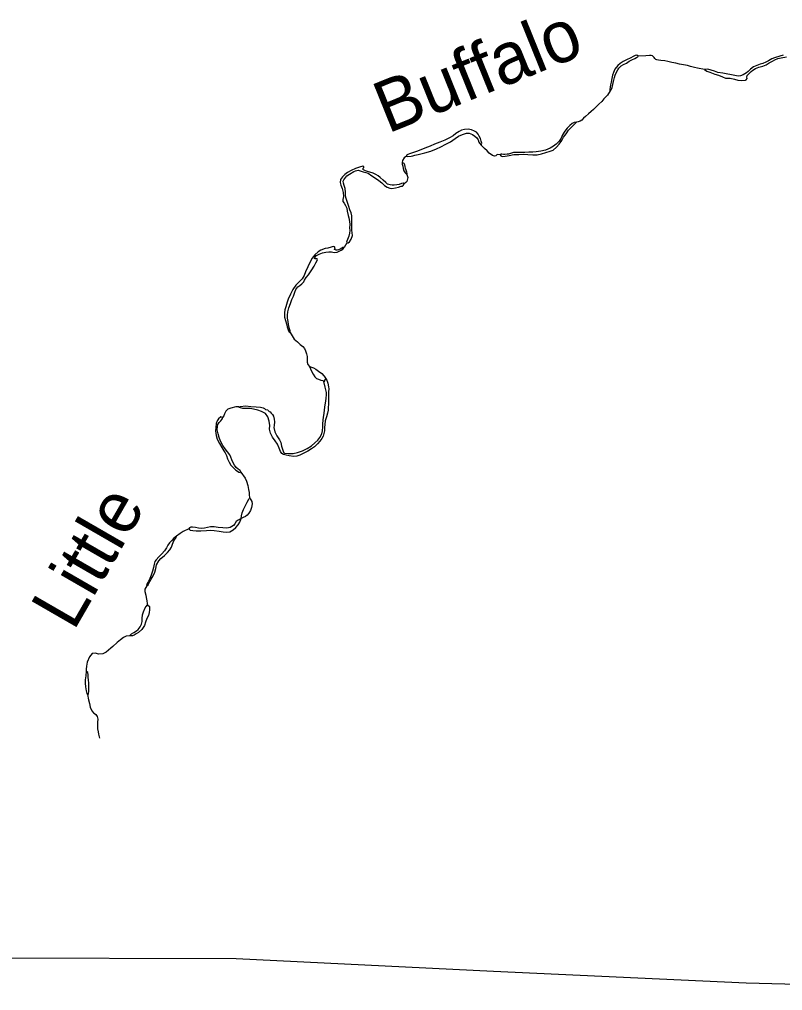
# Model space of a CAD drawing. Extents: x -939622 to -934245, y 1383184 to 1385301.
# Drawn here: x -935278.86 to -935255.39, y 1384047.26 to 1384077.15 of the extents above; entities that cross this region are included whole.
import ezdxf

# ---------------------------------------------------------------- set-up
doc = ezdxf.new("R2010")
doc.units = 0
doc.layers.add('Level 8', color=7, linetype='Continuous')
doc.layers.add('Level 9', color=7, linetype='Continuous')

msp = doc.modelspace()

# ---------------------------------------------------------------- linework, layer by layer
at = {"layer": 'Level 8'}
msp.add_lwpolyline([(-935246.826, 1384047.261), (-935248.58, 1384047.282), (-935256.507, 1384047.488), (-935264.277, 1384047.85), (-935272.198, 1384048.242), (-935280.008, 1384048.255), (-935288.013, 1384048.265), (-935288.106, 1384048.266), (-935295.643, 1384048.218), (-935300.293, 1384048.383)], dxfattribs=at)
at = {"layer": 'Level 9'}
for points in [[(-935259.827, 1384076.021), (-935259.872, 1384076.051), (-935259.92, 1384076.041), (-935259.983, 1384076.011), (-935260.055, 1384075.971), (-935260.189, 1384075.906), (-935260.294, 1384075.851), (-935260.383, 1384075.793), (-935260.452, 1384075.735), (-935260.544, 1384075.614), (-935260.591, 1384075.518), (-935260.617, 1384075.43), (-935260.637, 1384075.331), (-935260.66, 1384075.217), (-935260.678, 1384075.132), (-935260.695, 1384075.063), (-935260.703, 1384075), (-935260.7, 1384074.958), (-935260.688, 1384074.949), (-935260.655, 1384074.979), (-935260.629, 1384075.052), (-935260.612, 1384075.148), (-935260.591, 1384075.238), (-935260.56, 1384075.362), (-935260.536, 1384075.437), (-935260.501, 1384075.525), (-935260.46, 1384075.6), (-935260.424, 1384075.652), (-935260.353, 1384075.718), (-935260.278, 1384075.764), (-935260.185, 1384075.807), (-935260.105, 1384075.862), (-935260.027, 1384075.905), (-935259.931, 1384075.951), (-935259.877, 1384075.975), (-935259.842, 1384075.997), (-935259.827, 1384076.021)], [(-935257.789, 1384075.611), (-935258.003, 1384075.648), (-935258.099, 1384075.671), (-935258.225, 1384075.703), (-935258.313, 1384075.729), (-935258.439, 1384075.752), (-935258.56, 1384075.775), (-935258.674, 1384075.801), (-935258.797, 1384075.827), (-935258.912, 1384075.85), (-935259.014, 1384075.873), (-935259.129, 1384075.89), (-935259.201, 1384075.895), (-935259.252, 1384075.903), (-935259.291, 1384075.921), (-935259.315, 1384075.945), (-935259.334, 1384075.981), (-935259.358, 1384076.002), (-935259.391, 1384076.028), (-935259.43, 1384076.043), (-935259.484, 1384076.042), (-935259.592, 1384076.026), (-935259.827, 1384076.021)], [(-935255.365, 1384076.047), (-935255.473, 1384076.019), (-935255.632, 1384075.972), (-935255.722, 1384075.938), (-935255.824, 1384075.88), (-935255.901, 1384075.837), (-935255.994, 1384075.794), (-935256.072, 1384075.769), (-935256.183, 1384075.732), (-935256.281, 1384075.686), (-935256.371, 1384075.619), (-935256.442, 1384075.549), (-935256.499, 1384075.501), (-935256.595, 1384075.44), (-935256.681, 1384075.409), (-935256.75, 1384075.402), (-935256.856, 1384075.422), (-935257.226, 1384075.494), (-935257.376, 1384075.519), (-935257.479, 1384075.557), (-935257.584, 1384075.586), (-935257.684, 1384075.615), (-935257.789, 1384075.611), (-935257.719, 1384075.555), (-935257.623, 1384075.529), (-935257.472, 1384075.467), (-935257.355, 1384075.432), (-935257.234, 1384075.379), (-935257.14, 1384075.344), (-935256.996, 1384075.337), (-935256.867, 1384075.308), (-935256.761, 1384075.276), (-935256.647, 1384075.271), (-935256.533, 1384075.278), (-935256.503, 1384075.293), (-935256.473, 1384075.327), (-935256.489, 1384075.372), (-935256.474, 1384075.423), (-935256.427, 1384075.474), (-935256.358, 1384075.544), (-935256.301, 1384075.587), (-935256.221, 1384075.636), (-935256.113, 1384075.679), (-935255.996, 1384075.713), (-935255.889, 1384075.756), (-935255.796, 1384075.811), (-935255.694, 1384075.869), (-935255.626, 1384075.903), (-935255.53, 1384075.943), (-935255.431, 1384075.968), (-935255.266, 1384076)], [(-935260.688, 1384074.949), (-935260.777, 1384074.819), (-935260.881, 1384074.701), (-935260.949, 1384074.628), (-935261.041, 1384074.54), (-935261.125, 1384074.455), (-935261.199, 1384074.373), (-935261.274, 1384074.312), (-935261.354, 1384074.242), (-935261.449, 1384074.163), (-935261.515, 1384074.109), (-935261.566, 1384074.054), (-935261.616, 1384074.02), (-935261.676, 1384073.996), (-935261.727, 1384073.992)], [(-935264.659, 1384073.282), (-935264.635, 1384073.339), (-935264.657, 1384073.408), (-935264.679, 1384073.483), (-935264.719, 1384073.557), (-935264.749, 1384073.62), (-935264.798, 1384073.683), (-935264.861, 1384073.715), (-935264.955, 1384073.756), (-935265.063, 1384073.776), (-935265.168, 1384073.763), (-935265.267, 1384073.741), (-935265.333, 1384073.699), (-935265.434, 1384073.635), (-935265.524, 1384073.568), (-935265.634, 1384073.503), (-935265.781, 1384073.436), (-935265.925, 1384073.377), (-935266.092, 1384073.307), (-935266.227, 1384073.248), (-935266.391, 1384073.19), (-935266.511, 1384073.14), (-935266.643, 1384073.085), (-935266.775, 1384073.042), (-935266.862, 1384073.017), (-935266.918, 1384072.992), (-935266.951, 1384072.971), (-935266.957, 1384072.941), (-935266.912, 1384072.932), (-935266.816, 1384072.942), (-935266.756, 1384072.955), (-935266.702, 1384072.973), (-935266.6, 1384072.992), (-935266.393, 1384073.042), (-935266.204, 1384073.098), (-935266.028, 1384073.166), (-935265.899, 1384073.227), (-935265.75, 1384073.307), (-935265.597, 1384073.384), (-935265.46, 1384073.484), (-935265.352, 1384073.554), (-935265.236, 1384073.606), (-935265.113, 1384073.647), (-935265.029, 1384073.645), (-935264.929, 1384073.606), (-935264.851, 1384073.562), (-935264.79, 1384073.509), (-935264.754, 1384073.446), (-935264.726, 1384073.374), (-935264.71, 1384073.341), (-935264.659, 1384073.282)], [(-935261.727, 1384073.992), (-935261.796, 1384073.974), (-935261.856, 1384073.946), (-935261.928, 1384073.888), (-935262.011, 1384073.8), (-935262.085, 1384073.712), (-935262.159, 1384073.598), (-935262.203, 1384073.498), (-935262.262, 1384073.401), (-935262.352, 1384073.307), (-935262.435, 1384073.249), (-935262.54, 1384073.191), (-935262.68, 1384073.13), (-935262.827, 1384073.098), (-935262.962, 1384073.073), (-935263.073, 1384073.066), (-935263.191, 1384073.062), (-935263.32, 1384073.051), (-935263.419, 1384073.053), (-935263.521, 1384073.058), (-935263.599, 1384073.058), (-935263.668, 1384073.051), (-935263.752, 1384073.023), (-935263.815, 1384073.007), (-935263.863, 1384072.998), (-935263.926, 1384072.994), (-935263.971, 1384072.997), (-935264.019, 1384073.005), (-935264.058, 1384073.002), (-935264.073, 1384072.987), (-935264.049, 1384072.951), (-935264.013, 1384072.936), (-935263.919, 1384072.94), (-935263.8, 1384072.966), (-935263.65, 1384072.997), (-935263.505, 1384072.992), (-935263.349, 1384073), (-935263.226, 1384072.989), (-935263.073, 1384072.979), (-935262.934, 1384072.986), (-935262.806, 1384073.017), (-935262.668, 1384073.055), (-935262.536, 1384073.092), (-935262.446, 1384073.129), (-935262.345, 1384073.214), (-935262.256, 1384073.311), (-935262.178, 1384073.42), (-935262.128, 1384073.523), (-935262.048, 1384073.632), (-935261.971, 1384073.741), (-935261.879, 1384073.835), (-935261.727, 1384073.992)], [(-935264.073, 1384072.987), (-935264.151, 1384072.992), (-935264.175, 1384072.983), (-935264.211, 1384072.952), (-935264.25, 1384072.94), (-935264.313, 1384072.96), (-935264.41, 1384073.029), (-935264.474, 1384073.103), (-935264.556, 1384073.18), (-935264.659, 1384073.282)], [(-935266.957, 1384072.941), (-935267.032, 1384072.892), (-935267.082, 1384072.807), (-935267.09, 1384072.747)], [(-935267.027, 1384072.093), (-935267.054, 1384072.113), (-935267.114, 1384072.101), (-935267.183, 1384072.073), (-935267.249, 1384072.06), (-935267.33, 1384072.051), (-935267.396, 1384072.047), (-935267.459, 1384072.055), (-935267.535, 1384072.076), (-935267.592, 1384072.129), (-935267.677, 1384072.206), (-935267.762, 1384072.281), (-935267.828, 1384072.331), (-935267.901, 1384072.379), (-935267.979, 1384072.423), (-935268.079, 1384072.452), (-935268.151, 1384072.469), (-935268.218, 1384072.493), (-935268.278, 1384072.516), (-935268.299, 1384072.54), (-935268.284, 1384072.567), (-935268.264, 1384072.594), (-935268.267, 1384072.624), (-935268.303, 1384072.63), (-935268.399, 1384072.599), (-935268.528, 1384072.562), (-935268.659, 1384072.5), (-935268.773, 1384072.436), (-935268.856, 1384072.372), (-935268.922, 1384072.308), (-935268.984, 1384072.227), (-935268.998, 1384072.136), (-935268.976, 1384072.046), (-935268.933, 1384071.942), (-935268.902, 1384071.819), (-935268.898, 1384071.705), (-935268.915, 1384071.605), (-935268.912, 1384071.545), (-935268.875, 1384071.495), (-935268.832, 1384071.426), (-935268.795, 1384071.342), (-935268.78, 1384071.249), (-935268.754, 1384071.117), (-935268.729, 1384071.039), (-935268.713, 1384070.928), (-935268.703, 1384070.835), (-935268.706, 1384070.739), (-935268.702, 1384070.649), (-935268.704, 1384070.568), (-935268.724, 1384070.478), (-935268.765, 1384070.381), (-935268.789, 1384070.324), (-935268.797, 1384070.291), (-935268.794, 1384070.279), (-935268.752, 1384070.279), (-935268.707, 1384070.309), (-935268.657, 1384070.382), (-935268.619, 1384070.497), (-935268.636, 1384070.665), (-935268.637, 1384070.806), (-935268.635, 1384070.893), (-935268.633, 1384071.013), (-935268.64, 1384071.1), (-935268.662, 1384071.193), (-935268.696, 1384071.286), (-935268.727, 1384071.391), (-935268.773, 1384071.511), (-935268.804, 1384071.604), (-935268.823, 1384071.669), (-935268.832, 1384071.744), (-935268.83, 1384071.838), (-935268.843, 1384071.946), (-935268.877, 1384072.035), (-935268.896, 1384072.107), (-935268.899, 1384072.167), (-935268.885, 1384072.21), (-935268.849, 1384072.255), (-935268.793, 1384072.331), (-935268.709, 1384072.389), (-935268.572, 1384072.465), (-935268.527, 1384072.49), (-935268.437, 1384072.508), (-935268.383, 1384072.485), (-935268.289, 1384072.459), (-935268.202, 1384072.442), (-935268.139, 1384072.418), (-935268.018, 1384072.335), (-935267.906, 1384072.264), (-935267.809, 1384072.196), (-935267.718, 1384072.116), (-935267.63, 1384072.042), (-935267.549, 1384071.988), (-935267.47, 1384071.953), (-935267.407, 1384071.948), (-935267.29, 1384071.97), (-935267.203, 1384071.992), (-935267.122, 1384072.014), (-935267.08, 1384072.02), (-935267.056, 1384072.035), (-935267.027, 1384072.093)], [(-935267.09, 1384072.747), (-935267.09, 1384072.696), (-935267.071, 1384072.63), (-935267.055, 1384072.564), (-935267.034, 1384072.492), (-935266.997, 1384072.429), (-935266.967, 1384072.394), (-935266.946, 1384072.379), (-935266.934, 1384072.406), (-935266.94, 1384072.448), (-935266.965, 1384072.508), (-935266.986, 1384072.559), (-935266.996, 1384072.619), (-935267.011, 1384072.676), (-935267.027, 1384072.718), (-935267.09, 1384072.747)], [(-935266.946, 1384072.379), (-935266.918, 1384072.283), (-935266.944, 1384072.166), (-935266.979, 1384072.126), (-935267.027, 1384072.093)], [(-935268.868, 1384070.131), (-935268.913, 1384070.133), (-935268.949, 1384070.106), (-935269, 1384070.081), (-935269.051, 1384070.06), (-935269.087, 1384070.05), (-935269.114, 1384070.05), (-935269.144, 1384070.059), (-935269.168, 1384070.071), (-935269.153, 1384070.116), (-935269.172, 1384070.146), (-935269.211, 1384070.16), (-935269.271, 1384070.139), (-935269.373, 1384070.111), (-935269.46, 1384070.095), (-935269.588, 1384070.048), (-935269.672, 1384070), (-935269.77, 1384069.905), (-935269.856, 1384069.799), (-935269.924, 1384069.667), (-935269.992, 1384069.531), (-935270.057, 1384069.383), (-935270.104, 1384069.268), (-935270.169, 1384069.171), (-935270.258, 1384069.077), (-935270.356, 1384068.968), (-935270.454, 1384068.841), (-935270.522, 1384068.696), (-935270.595, 1384068.539), (-935270.625, 1384068.446), (-935270.668, 1384068.304), (-935270.697, 1384068.214), (-935270.712, 1384068.117), (-935270.707, 1384067.985), (-935270.676, 1384067.883), (-935270.645, 1384067.776), (-935270.623, 1384067.692), (-935270.605, 1384067.626), (-935270.583, 1384067.566), (-935270.568, 1384067.533), (-935270.538, 1384067.512), (-935270.529, 1384067.566), (-935270.554, 1384067.629), (-935270.585, 1384067.758), (-935270.598, 1384067.857), (-935270.611, 1384067.953), (-935270.615, 1384068.049), (-935270.604, 1384068.149), (-935270.572, 1384068.272), (-935270.522, 1384068.408), (-935270.481, 1384068.528), (-935270.434, 1384068.631), (-935270.393, 1384068.752), (-935270.355, 1384068.836), (-935270.296, 1384068.918), (-935270.239, 1384068.96), (-935270.17, 1384069.009), (-935270.114, 1384069.073), (-935270.093, 1384069.124), (-935270.046, 1384069.203), (-935269.966, 1384069.291), (-935269.868, 1384069.439), (-935269.794, 1384069.56), (-935269.741, 1384069.662), (-935269.705, 1384069.729), (-935269.694, 1384069.762), (-935269.7, 1384069.786), (-935269.718, 1384069.786), (-935269.76, 1384069.779), (-935269.784, 1384069.791), (-935269.772, 1384069.821), (-935269.722, 1384069.882), (-935269.644, 1384069.922), (-935269.539, 1384069.968), (-935269.437, 1384069.99), (-935269.341, 1384069.997), (-935269.26, 1384069.995), (-935269.176, 1384069.974), (-935269.092, 1384069.987), (-935268.96, 1384070.046), (-935268.913, 1384070.076), (-935268.868, 1384070.131)], [(-935268.794, 1384070.279), (-935268.868, 1384070.131)], [(-935270.538, 1384067.512), (-935270.409, 1384067.312), (-935270.309, 1384067.223), (-935270.225, 1384067.143), (-935270.146, 1384067.08), (-935270.094, 1384067.027), (-935270.064, 1384066.955), (-935270.036, 1384066.862), (-935270.014, 1384066.772), (-935270.007, 1384066.694), (-935270.006, 1384066.601), (-935269.993, 1384066.526), (-935269.942, 1384066.466), (-935269.873, 1384066.452), (-935269.815, 1384066.429), (-935269.746, 1384066.387), (-935269.658, 1384066.325), (-935269.561, 1384066.248), (-935269.5, 1384066.176), (-935269.452, 1384066.126), (-935269.431, 1384066.099)], [(-935269.942, 1384066.466), (-935269.877, 1384066.32), (-935269.822, 1384066.227), (-935269.777, 1384066.153), (-935269.722, 1384066.102), (-935269.659, 1384066.076), (-935269.592, 1384066.049), (-935269.532, 1384066.032), (-935269.493, 1384066.005), (-935269.469, 1384066.02), (-935269.463, 1384066.045), (-935269.431, 1384066.099), (-935269.372, 1384065.958), (-935269.35, 1384065.847), (-935269.346, 1384065.781), (-935269.351, 1384065.685), (-935269.354, 1384065.592), (-935269.359, 1384065.502), (-935269.358, 1384065.406), (-935269.354, 1384065.321), (-935269.365, 1384065.198), (-935269.367, 1384065.123), (-935269.381, 1384065.033), (-935269.419, 1384064.921), (-935269.454, 1384064.798), (-935269.471, 1384064.68), (-935269.473, 1384064.593), (-935269.481, 1384064.491), (-935269.493, 1384064.407), (-935269.522, 1384064.325), (-935269.563, 1384064.25), (-935269.616, 1384064.168), (-935269.688, 1384064.089), (-935269.783, 1384063.998), (-935269.882, 1384063.931), (-935269.992, 1384063.858), (-935270.156, 1384063.775), (-935270.231, 1384063.741), (-935270.333, 1384063.707), (-935270.435, 1384063.703), (-935270.565, 1384063.717), (-935270.655, 1384063.734), (-935270.742, 1384063.757), (-935270.794, 1384063.793), (-935270.833, 1384063.856), (-935270.87, 1384063.952), (-935270.925, 1384064.074), (-935270.993, 1384064.176), (-935271.081, 1384064.298), (-935271.139, 1384064.412), (-935271.164, 1384064.538), (-935271.159, 1384064.652), (-935271.179, 1384064.79), (-935271.225, 1384064.916), (-935271.292, 1384065.02), (-935271.413, 1384065.088), (-935271.524, 1384065.126), (-935271.657, 1384065.155), (-935271.768, 1384065.178), (-935271.9, 1384065.179), (-935271.991, 1384065.178), (-935272.066, 1384065.199), (-935272.105, 1384065.207), (-935272.117, 1384065.222), (-935272.075, 1384065.235), (-935271.895, 1384065.258), (-935271.739, 1384065.232), (-935271.576, 1384065.225), (-935271.45, 1384065.217), (-935271.36, 1384065.191), (-935271.32, 1384065.176), (-935271.287, 1384065.146), (-935271.221, 1384065.132), (-935271.206, 1384065.111), (-935271.178, 1384065.081), (-935271.145, 1384065.07), (-935271.121, 1384065.028), (-935271.081, 1384064.995), (-935271.045, 1384064.935), (-935271.029, 1384064.845), (-935271.016, 1384064.767), (-935271.027, 1384064.65), (-935271.038, 1384064.587), (-935271.004, 1384064.458), (-935270.946, 1384064.332), (-935270.861, 1384064.213), (-935270.824, 1384064.129), (-935270.796, 1384064.018), (-935270.768, 1384063.922), (-935270.737, 1384063.836), (-935270.704, 1384063.803), (-935270.592, 1384063.786), (-935270.445, 1384063.787), (-935270.304, 1384063.825), (-935270.151, 1384063.877), (-935270.014, 1384063.945), (-935269.873, 1384064.03), (-935269.775, 1384064.118), (-935269.68, 1384064.198), (-935269.617, 1384064.279), (-935269.558, 1384064.394)], [(-935269.558, 1384064.394), (-935269.538, 1384064.487), (-935269.527, 1384064.608), (-935269.531, 1384064.704), (-935269.523, 1384064.821), (-935269.509, 1384064.908), (-935269.483, 1384065.026), (-935269.478, 1384065.131), (-935269.456, 1384065.284), (-935269.436, 1384065.405), (-935269.422, 1384065.489), (-935269.42, 1384065.591), (-935269.42, 1384065.666), (-935269.436, 1384065.753), (-935269.455, 1384065.834), (-935269.493, 1384066.005)], [(-935272.117, 1384065.222), (-935272.201, 1384065.23), (-935272.36, 1384065.181), (-935272.447, 1384065.156), (-935272.513, 1384065.098), (-935272.551, 1384065.014), (-935272.571, 1384064.95), (-935272.616, 1384064.899)], [(-935272.616, 1384064.899), (-935272.661, 1384064.914), (-935272.736, 1384064.859), (-935272.78, 1384064.798), (-935272.809, 1384064.711), (-935272.82, 1384064.593), (-935272.825, 1384064.491), (-935272.809, 1384064.347), (-935272.778, 1384064.233), (-935272.71, 1384064.102), (-935272.634, 1384063.976), (-935272.573, 1384063.872), (-935272.533, 1384063.812), (-935272.493, 1384063.731), (-935272.465, 1384063.629), (-935272.413, 1384063.522), (-935272.358, 1384063.435), (-935272.304, 1384063.379), (-935272.255, 1384063.328), (-935272.204, 1384063.28), (-935272.152, 1384063.245), (-935272.113, 1384063.218), (-935272.071, 1384063.204), (-935272.05, 1384063.213), (-935272.071, 1384063.264), (-935272.129, 1384063.305), (-935272.196, 1384063.362), (-935272.247, 1384063.436), (-935272.293, 1384063.526), (-935272.327, 1384063.598), (-935272.358, 1384063.679), (-935272.394, 1384063.747), (-935272.458, 1384063.84), (-935272.528, 1384063.935), (-935272.602, 1384064.04), (-935272.675, 1384064.171), (-935272.718, 1384064.282), (-935272.749, 1384064.399), (-935272.774, 1384064.516), (-935272.772, 1384064.621), (-935272.755, 1384064.687), (-935272.713, 1384064.745), (-935272.663, 1384064.793), (-935272.636, 1384064.836), (-935272.616, 1384064.872), (-935272.616, 1384064.899)], [(-935272.05, 1384063.213), (-935271.913, 1384063.034), (-935271.876, 1384062.941), (-935271.836, 1384062.809), (-935271.811, 1384062.686), (-935271.798, 1384062.59), (-935271.791, 1384062.524), (-935271.784, 1384062.425), (-935271.747, 1384062.366), (-935271.717, 1384062.312), (-935271.704, 1384062.24), (-935271.727, 1384062.125), (-935271.753, 1384062.041), (-935271.804, 1384061.956), (-935271.854, 1384061.896), (-935271.911, 1384061.853), (-935271.974, 1384061.819), (-935272.036, 1384061.792), (-935272.028, 1384061.87), (-935272.011, 1384061.96), (-935271.967, 1384062.069), (-935271.926, 1384062.15), (-935271.896, 1384062.211), (-935271.852, 1384062.292), (-935271.796, 1384062.41)], [(-935272.036, 1384061.792), (-935272.135, 1384061.74), (-935272.195, 1384061.7), (-935272.239, 1384061.628), (-935272.278, 1384061.57), (-935272.379, 1384061.515), (-935272.478, 1384061.493), (-935272.604, 1384061.498), (-935272.743, 1384061.517), (-935272.872, 1384061.531), (-935272.983, 1384061.533), (-935273.076, 1384061.514), (-935273.172, 1384061.489), (-935273.259, 1384061.482), (-935273.349, 1384061.488), (-935273.44, 1384061.517), (-935273.539, 1384061.522), (-935273.593, 1384061.518), (-935273.629, 1384061.5), (-935273.65, 1384061.476), (-935273.607, 1384061.434), (-935273.523, 1384061.417), (-935273.427, 1384061.415), (-935273.277, 1384061.413), (-935273.108, 1384061.424), (-935272.991, 1384061.428), (-935272.874, 1384061.423), (-935272.721, 1384061.404), (-935272.597, 1384061.375), (-935272.477, 1384061.367), (-935272.387, 1384061.38), (-935272.288, 1384061.438), (-935272.205, 1384061.517), (-935272.137, 1384061.599), (-935272.086, 1384061.674), (-935272.036, 1384061.792)], [(-935273.65, 1384061.476), (-935273.826, 1384061.393), (-935273.913, 1384061.329), (-935274.026, 1384061.25)], [(-935274.026, 1384061.25), (-935274.113, 1384061.186), (-935274.181, 1384061.107), (-935274.244, 1384061.046), (-935274.3, 1384060.97), (-935274.338, 1384060.889), (-935274.394, 1384060.792), (-935274.478, 1384060.698), (-935274.576, 1384060.607), (-935274.659, 1384060.522), (-935274.701, 1384060.462), (-935274.712, 1384060.38), (-935274.732, 1384060.281), (-935274.767, 1384060.17), (-935274.808, 1384060.049), (-935274.846, 1384059.947), (-935274.893, 1384059.856), (-935274.92, 1384059.814), (-935274.943, 1384059.762), (-935274.952, 1384059.732), (-935274.937, 1384059.717), (-935274.904, 1384059.748), (-935274.845, 1384059.853), (-935274.807, 1384059.923), (-935274.748, 1384060.029), (-935274.701, 1384060.14), (-935274.669, 1384060.255), (-935274.64, 1384060.36), (-935274.575, 1384060.484), (-935274.509, 1384060.557), (-935274.399, 1384060.651), (-935274.304, 1384060.748), (-935274.232, 1384060.824), (-935274.179, 1384060.906), (-935274.153, 1384060.996), (-935274.112, 1384061.101), (-935274.07, 1384061.159), (-935274.047, 1384061.18), (-935274.026, 1384061.25)], [(-935274.937, 1384059.717), (-935274.999, 1384059.618), (-935275.001, 1384059.542), (-935274.97, 1384059.432), (-935274.961, 1384059.359), (-935274.944, 1384059.251), (-935274.935, 1384059.173), (-935274.925, 1384059.128)], [(-935274.925, 1384059.128), (-935274.865, 1384059.081), (-935274.861, 1384058.979), (-935274.872, 1384058.901), (-935274.895, 1384058.801), (-935274.942, 1384058.711), (-935274.983, 1384058.602), (-935275.018, 1384058.497), (-935275.098, 1384058.373), (-935275.2, 1384058.284), (-935275.268, 1384058.236), (-935275.334, 1384058.202), (-935275.382, 1384058.181), (-935275.415, 1384058.177), (-935275.448, 1384058.18), (-935275.451, 1384058.204), (-935275.413, 1384058.237), (-935275.341, 1384058.277), (-935275.26, 1384058.329), (-935275.213, 1384058.378), (-935275.147, 1384058.453), (-935275.103, 1384058.541), (-935275.089, 1384058.619), (-935275.084, 1384058.709), (-935275.073, 1384058.824), (-935275.043, 1384058.914), (-935274.997, 1384059.038), (-935274.967, 1384059.083), (-935274.925, 1384059.128)], [(-935275.448, 1384058.18), (-935275.58, 1384058.164), (-935275.661, 1384058.124), (-935275.756, 1384058.06), (-935275.855, 1384057.978), (-935275.986, 1384057.853), (-935276.048, 1384057.801), (-935276.197, 1384057.677), (-935276.293, 1384057.622), (-935276.425, 1384057.617), (-935276.519, 1384057.65), (-935276.621, 1384057.634), (-935276.707, 1384057.528), (-935276.774, 1384057.365), (-935276.794, 1384057.25), (-935276.808, 1384057.154), (-935276.811, 1384057.091)], [(-935276.811, 1384057.091), (-935276.815, 1384056.95), (-935276.835, 1384056.823), (-935276.837, 1384056.718), (-935276.827, 1384056.613), (-935276.811, 1384056.49), (-935276.799, 1384056.448), (-935276.789, 1384056.403), (-935276.765, 1384056.373), (-935276.741, 1384056.386), (-935276.727, 1384056.488), (-935276.722, 1384056.605), (-935276.726, 1384056.737), (-935276.739, 1384056.815), (-935276.749, 1384056.905), (-935276.746, 1384056.974), (-935276.756, 1384057.055), (-935276.811, 1384057.091)], [(-935276.765, 1384056.373), (-935276.733, 1384056.211), (-935276.705, 1384056.094), (-935276.68, 1384055.98), (-935276.631, 1384055.873), (-935276.579, 1384055.813), (-935276.552, 1384055.789), (-935276.51, 1384055.754), (-935276.473, 1384055.7), (-935276.451, 1384055.616), (-935276.456, 1384055.517), (-935276.464, 1384055.418), (-935276.457, 1384055.319), (-935276.441, 1384055.22), (-935276.426, 1384055.151), (-935276.394, 1384055.031)]]:
    msp.add_lwpolyline(points, dxfattribs=at)

# ---------------------------------------------------------------- texts
for s, rotation, p in [('Buffalo', 22, (-935267.538, 1384073.627)), ('Little', 60, (-935277.195, 1384058.298))]:
    msp.add_text(s, height=1.584, rotation=rotation, dxfattribs=at).set_placement(p)

doc.saveas('drawing.dxf')
